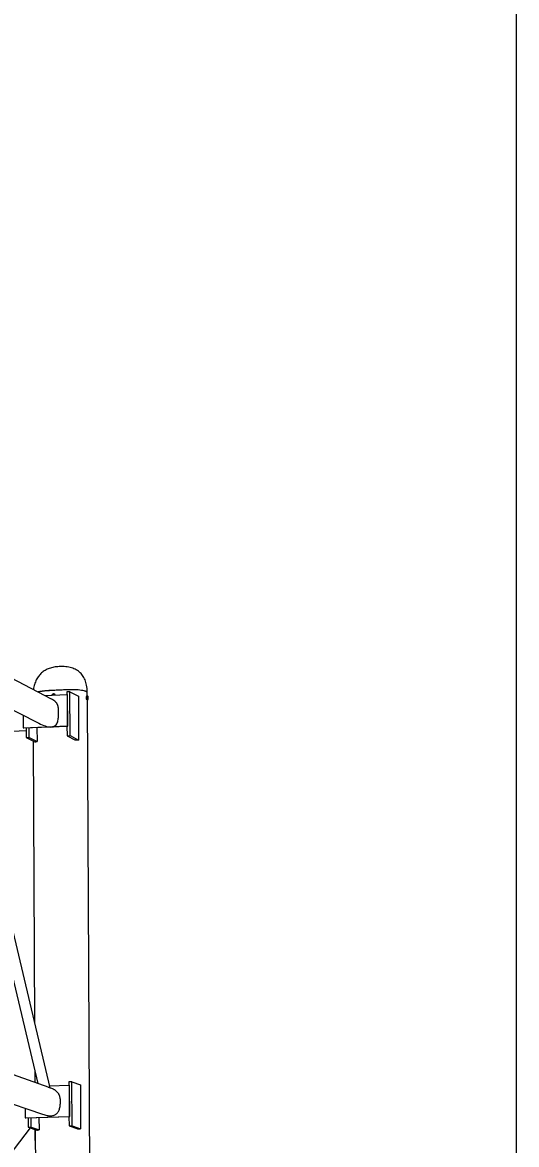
# Model space of a CAD drawing. Extents: x 99862 to 104211, y 98939 to 111076.
# Drawn here: x 103081.1 to 103150, y 100593.6 to 100750.1 of the extents above; entities that cross this region are included whole.
import ezdxf

# ---------------------------------------------------------------- set-up
doc = ezdxf.new("R2010")
doc.units = 0
for name, color, linetype in [('Level 11', 7, 'Continuous'), ('Level 14', 7, 'Continuous'), ('Level 3', 7, 'Continuous'), ('Level 4', 7, 'Continuous'), ('Level 60', 7, 'Continuous')]:
    doc.layers.add(name, color=color, linetype=linetype)

msp = doc.modelspace()

# ---------------------------------------------------------------- linework, layer by layer
at = {"layer": 'Level 11'}
for p, q in [((103073.24, 100650.99), (103081.6, 100651.35)), ((103082.16, 100595.93), (103037.93, 100538.68))]:
    msp.add_line(p, q, dxfattribs=at)
at = {"layer": 'Level 14'}
for p, q in [((103085.31, 100656.42), (103085.3, 100656.41)), ((103085.41, 100656.48), (103085.45, 100656.46)), ((103085.66, 100656.34), (103085.45, 100656.46)), ((103085.52, 100656.42), (103085.51, 100656.43)), ((103085.62, 100656.36), (103085.66, 100656.34)), ((103085.66, 100656.3), (103085.66, 100656.34)), ((103087.69, 100656.78), (103087.27, 100656.77)), ((103087.27, 100656.77), (103087.27, 100656.38)), ((103087.69, 100656.78), (103088.89, 100656.15)), ((103087.72, 100650.65), (103087.69, 100656.78)), ((103088.89, 100656.15), (103088.92, 100650.04)), ((103090.03, 100656.16), (103089.98, 100656.06)), ((103090.15, 100656.07), (103089.98, 100656.06)), ((103089.98, 100656.06), (103089.98, 100655.82)), ((103090.2, 100656.17), (103090.03, 100656.16)), ((103090.17, 100655.95), (103090.17, 100655.94)), ((103090.19, 100656.12), (103090.19, 100656.12)), ((103090.23, 100656.12), (103090.22, 100656.12)), ((103090.24, 100656.09), (103090.24, 100656.09)), ((103090.15, 100655.83), (103089.98, 100655.82)), ((103089.98, 100655.82), (103090.03, 100655.67)), ((103090.2, 100655.68), (103090.03, 100655.67)), ((103090.19, 100655.75), (103090.19, 100655.75)), ((103081.6, 100651.74), (103081.6, 100650.39)), ((103082.02, 100650.4), (103082.01, 100651.75)), ((103083.11, 100651.8), (103083.12, 100649.85)), ((103087.29, 100651.99), (103087.3, 100650.64)), ((103081.6, 100650.39), (103082.02, 100650.4)), ((103081.6, 100650.39), (103082.83, 100649.77)), ((103082.02, 100650.4), (103083.12, 100649.85)), ((103087.3, 100650.64), (103087.72, 100650.65)), ((103087.3, 100650.64), (103088.38, 100650.08)), ((103087.72, 100650.65), (103088.92, 100650.04)), ((103087.97, 100602.36), (103087.55, 100602.35)), ((103087.55, 100602.35), (103087.55, 100601.89)), ((103087.97, 100602.36), (103089.17, 100601.93)), ((103088, 100596.21), (103087.97, 100602.36)), ((103089.17, 100601.93), (103089.2, 100595.8)), ((103081.87, 100597.33), (103081.87, 100596.03)), ((103082.29, 100596.04), (103082.28, 100597.34)), ((103083.38, 100597.37), (103083.39, 100595.67)), ((103087.57, 100597.5), (103087.58, 100596.2)), ((103081.87, 100596.03), (103082.29, 100596.04)), ((103081.87, 100596.03), (103083.1, 100595.62)), ((103082.29, 100596.04), (103083.39, 100595.67)), ((103087.58, 100596.2), (103088, 100596.21)), ((103087.58, 100596.2), (103088.66, 100595.82)), ((103088, 100596.21), (103089.2, 100595.8))]:
    msp.add_line(p, q, dxfattribs=at)
for points, degree in [([(103086.2, 100660.28), (103083.11, 100660.13), (103082.6, 100657.08)], 2), ([(103090.13, 100656.55), (103090.11, 100660.45), (103086.2, 100660.28)], 2), ([(103085.21, 100656.35), (103085.21, 100656.34), (103085.2, 100656.33), (103085.2, 100656.32), (103085.2, 100656.31), (103085.2, 100656.29), (103085.2, 100656.28)], 4), ([(103085.3, 100656.41), (103085.3, 100656.41), (103085.3, 100656.41), (103085.3, 100656.41), (103085.27, 100656.39), (103085.23, 100656.37), (103085.21, 100656.35)], 4), ([(103085.3, 100656.41), (103085.23, 100656.36), (103085.21, 100656.28)], 2), ([(103085.41, 100656.48), (103085.38, 100656.46), (103085.34, 100656.44), (103085.31, 100656.42)], 3), ([(103085.51, 100656.43), (103085.41, 100656.48), (103085.31, 100656.42)], 2), ([(103085.51, 100656.43), (103085.51, 100656.43), (103085.51, 100656.43), (103085.51, 100656.43), (103085.47, 100656.44), (103085.44, 100656.46), (103085.41, 100656.48)], 4), ([(103085.55, 100656.4), (103085.52, 100656.42), (103085.49, 100656.44), (103085.45, 100656.46)], 3), ([(103085.62, 100656.36), (103085.59, 100656.38), (103085.55, 100656.4), (103085.52, 100656.42)], 3), ([(103085.61, 100656.3), (103085.59, 100656.38), (103085.52, 100656.42)], 2), ([(103085.62, 100656.36), (103085.62, 100656.36), (103085.62, 100656.35), (103085.62, 100656.34), (103085.62, 100656.33), (103085.62, 100656.31), (103085.62, 100656.3)], 4), ([(103090.03, 100656.16), (103090.02, 100656.14), (103090.02, 100656.13), (103090.01, 100656.11)], 3), ([(103090.19, 100656.12), (103090.19, 100656.12), (103090.19, 100656.12), (103090.19, 100656.11), (103090.18, 100656.1), (103090.17, 100656.08), (103090.15, 100656.07)], 4), ([(103090.15, 100656.07), (103090.15, 100656.06), (103090.15, 100656.05), (103090.15, 100656.04), (103090.16, 100656.01), (103090.17, 100655.98), (103090.17, 100655.95)], 4), ([(103090.17, 100655.94), (103090.17, 100655.93), (103090.17, 100655.93), (103090.17, 100655.92), (103090.16, 100655.89), (103090.16, 100655.86), (103090.15, 100655.83)], 4), ([(103090.19, 100656.12), (103090.17, 100656.07), (103090.17, 100655.95)], 2), ([(103090.17, 100655.94), (103090.17, 100655.83), (103090.19, 100655.75)], 2), ([(103090.2, 100656.17), (103090.2, 100656.15), (103090.2, 100656.14), (103090.19, 100656.12)], 3), ([(103090.24, 100656.09), (103090.21, 100656.16), (103090.19, 100656.12)], 2), ([(103090.19, 100655.75), (103090.27, 100655.54), (103090.27, 100655.9)], 2), ([(103090.23, 100656.12), (103090.22, 100656.14), (103090.21, 100656.15), (103090.2, 100656.17)], 3), ([(103090.27, 100655.9), (103090.26, 100656.02), (103090.24, 100656.09)], 2), ([(103090.01, 100655.74), (103090.02, 100655.72), (103090.03, 100655.69), (103090.03, 100655.67)], 3), ([(103090.15, 100655.83), (103090.17, 100655.8), (103090.18, 100655.78), (103090.19, 100655.75)], 3), ([(103090.19, 100655.75), (103090.19, 100655.75), (103090.19, 100655.75), (103090.19, 100655.75), (103090.2, 100655.72), (103090.2, 100655.7), (103090.2, 100655.68)], 4), ([(103090.2, 100655.68), (103090.22, 100655.69), (103090.24, 100655.71), (103090.24, 100655.73)], 3), ([(103082.83, 100649.77), (103082.95, 100649.81), (103083.12, 100649.85)], 2), ([(103088.38, 100650.08), (103088.67, 100650.06), (103088.92, 100650.04)], 2), ([(103083.1, 100595.62), (103083.22, 100595.64), (103083.39, 100595.67)], 2), ([(103088.66, 100595.82), (103088.95, 100595.81), (103089.2, 100595.8)], 2)]:
    msp.add_open_spline(points, degree=degree, dxfattribs=at)
at = {"layer": 'Level 3'}
for p, q in [((103090.13, 100656.16), (103090.13, 100656.55)), ((103091.31, 100431.62), (103090.14, 100655.67)), ((103082.58, 100649.9), (103082.78, 100610.64)), ((103082.81, 100603.83), (103082.82, 100602.25)), ((103082.85, 100595.7), (103083.67, 100431.66))]:
    msp.add_line(p, q, dxfattribs=at)
for points in [[(103090.13, 100656.55), (103090.13, 100657.18), (103085.45, 100656.96), (103085.45, 100656.96), (103084.08, 100656.9), (103083.26, 100656.74)], [(103082.86, 100594.18), (103082.86, 100594.45), (103082.86, 100594.73), (103082.86, 100595.01), (103082.86, 100595.24), (103082.86, 100595.47), (103082.86, 100595.7)]]:
    msp.add_open_spline(points, degree=4, dxfattribs=at)
at = {"layer": 'Level 4'}
for p, q in [((103085.14, 100655.76), (102772.41, 100818.89)), ((102770.21, 100705.93), (103083.89, 100597.82)), ((103084.94, 100601.5), (103071.26, 100659.36)), ((103070.03, 100657.67), (103083.22, 100602.1)), ((103071.49, 100658.42), (103083.37, 100652.37)), ((103084.22, 100656.24), (103087.3, 100656.38)), ((103084.22, 100656.24), (103087.3, 100656.38)), ((103087.38, 100656.34), (103087.3, 100656.38)), ((103087.38, 100656.34), (103087.3, 100656.38)), ((103087.3, 100656.38), (103087.32, 100652.03)), ((103087.3, 100656.38), (103087.32, 100652.03)), ((103087.4, 100651.99), (103087.38, 100656.34)), ((103087.4, 100651.99), (103087.38, 100656.34)), ((103081.19, 100653.48), (103081.2, 100651.76)), ((103081.19, 100653.48), (103081.2, 100651.76)), ((103081.2, 100651.76), (103087.32, 100652.03)), ((103081.2, 100651.76), (103087.32, 100652.03)), ((103081.2, 100651.76), (103081.28, 100651.72)), ((103081.2, 100651.76), (103081.28, 100651.72)), ((103081.28, 100651.72), (103087.4, 100651.99)), ((103081.28, 100651.72), (103087.4, 100651.99)), ((103087.32, 100652.03), (103087.4, 100651.99)), ((103087.32, 100652.03), (103087.4, 100651.99)), ((103084.8, 100601.54), (103056.24, 100611.73)), ((103084.87, 100601.81), (103087.58, 100601.89)), ((103085.18, 100601.41), (103084.94, 100601.49)), ((103087.58, 100601.89), (103087.6, 100597.53)), ((103087.66, 100601.86), (103087.58, 100601.89)), ((103087.68, 100597.5), (103087.66, 100601.86)), ((103081.46, 100598.65), (103081.47, 100597.35)), ((103081.47, 100597.35), (103087.6, 100597.53)), ((103081.47, 100597.35), (103081.55, 100597.32)), ((103081.55, 100597.32), (103087.68, 100597.5)), ((103087.6, 100597.53), (103087.68, 100597.5))]:
    msp.add_line(p, q, dxfattribs=at)
for points, degree in [([(103083.37, 100652.37), (103086.12, 100650.97), (103086.1, 100654.15), (103086.1, 100654.15), (103086.1, 100655.26), (103085.14, 100655.76)], 4), ([(103084.94, 100601.49), (103084.94, 100601.49), (103084.93, 100601.49), (103084.91, 100601.5), (103084.91, 100601.5), (103084.9, 100601.5), (103084.9, 100601.5), (103084.86, 100601.52), (103084.78, 100601.55), (103084.69, 100601.58)], 4), ([(103086.38, 100599.67), (103086.37, 100600.98), (103085.18, 100601.41)], 2), ([(103083.89, 100597.82), (103086.4, 100596.96), (103086.38, 100599.67)], 2)]:
    msp.add_open_spline(points, degree=degree, dxfattribs=at)
at = {"layer": 'Level 60'}
msp.add_line((103150, 100000), (103150, 102075), dxfattribs=at)

doc.saveas('drawing.dxf')
